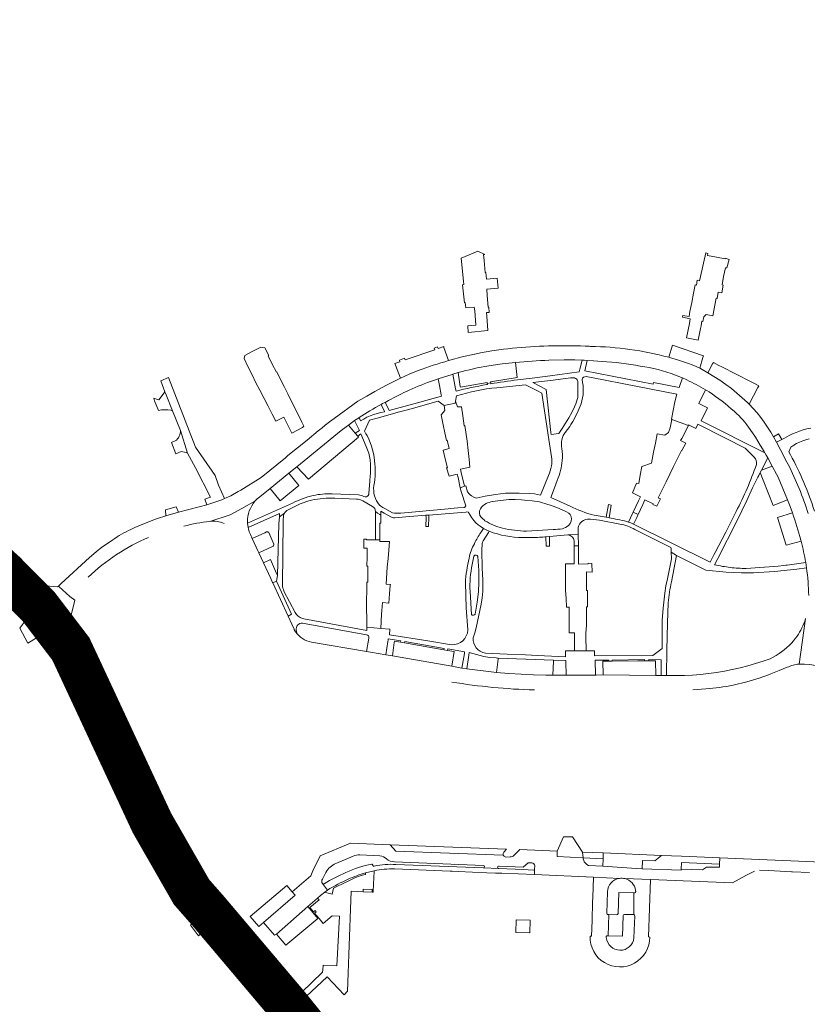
# Model space of a CAD drawing. Header units: metres. Extents: x 166325 to 190320, y 381923 to 404576.
# Tile 733 of 1056: x 175027 to 175302, y 397050 to 397393. Entities that reach past the tile are written whole.
import ezdxf

# ---------------------------------------------------------------- set-up
doc = ezdxf.new("R2010")
doc.units = ezdxf.units.M
for name, color, linetype, lineweight in [('B-WE-VH-VERHARDING_ASFALT-GV', 8, 'Continuous', 18), ('B-WE-VH-VERHARDING_BETONSTRAATSTEEN-GV', 8, 'Continuous', 18), ('B-WE-VH-VERHARDING_GESLOTEN-GV', 8, 'Continuous', 18), ('B-WE-VH-VERHARDING_N-WEG', 8, 'Continuous', 18), ('B-WE-VH-VERHARDING_STRAATBAKSTEEN-GV', 8, 'Continuous', 18)]:
    doc.layers.add(name, color=color, linetype=linetype, lineweight=lineweight)

msp = doc.modelspace()

# ---------------------------------------------------------------- linework, layer by layer
at = {"layer": 'B-WE-VH-VERHARDING_ASFALT-GV', "flags": 128}
for points in [[(175189.929, 397299.026), (175193.931, 397299.384), (175193.598, 397302.782), (175189.856, 397302.422), (175189.677, 397304.769), (175189.418, 397304.746), (175189.045, 397308.922), (175188.855, 397311.043), (175189.267, 397311.08), (175186.867, 397312.249), (175183.847, 397310.975), (175181.007, 397309.777), (175181.811, 397301.773), (175181.906, 397300.557), (175181.505, 397300.517), (175181.828, 397297.351), (175182.146, 397294.228), (175182.436, 397294.291), (175182.666, 397292.481), (175185.542, 397292.774), (175185.743, 397291.402), (175186.164, 397286.46), (175183.335, 397286.219), (175183.468, 397283.877), (175190.369, 397284.555), (175190, 397289.571), (175189.888, 397290.826), (175190.805, 397290.908), (175190.63, 397292.709), (175190.485, 397292.696), (175190.127, 397296.768)], [(175270.616, 397297.937), (175271.891, 397297.701), (175272.358, 397300.377), (175271.901, 397300.468), (175272.477, 397303.349), (175273.1, 397306.463), (175273.544, 397306.374), (175274.445, 397309.307), (175273.034, 397309.782), (175272.982, 397309.52), (175269.931, 397310.131), (175266.879, 397310.742), (175267.019, 397311.442), (175266.213, 397311.597), (175265.419, 397308.049), (175264.97, 397305.934), (175264.118, 397301.92), (175263.293, 397302.095), (175262.975, 397300.404), (175262.598, 397300.499), (175262.011, 397297.54), (175261.336, 397294.298), (175260.693, 397291.21), (175260.483, 397289.449), (175258.27, 397289.872), (175258.126, 397289.196), (175260.852, 397288.639), (175260.532, 397287.025), (175259.536, 397282.091), (175263.592, 397281.272), (175264.409, 397285.325), (175264.585, 397286.195), (175264.93, 397287.826), (175265.269, 397287.756), (175265.599, 397289.31), (175266.403, 397290.192), (175268.65, 397289.66), (175269.879, 397295.802), (175270.232, 397295.731)], [(175115.232, 397272.904), (175113.815, 397275.745), (175114.016, 397275.845), (175112.583, 397278.554), (175111.287, 397278.82), (175108.465, 397277.342), (175105.644, 397275.865), (175105.423, 397274.795), (175106.711, 397272.07), (175108.168, 397269.149), (175109.532, 397266.413), (175110.933, 397263.756), (175112.41, 397260.869), (175113.736, 397258.21), (175115.138, 397255.399), (175116.417, 397253.004), (175119.231, 397254.408), (175119.821, 397253.226), (175122.019, 397248.818), (175125.783, 397250.78), (175126.251, 397251.267), (175125.547, 397252.674), (175120.621, 397262.529), (175119.353, 397265.064), (175118.028, 397267.715), (175116.804, 397270.142), (175116.648, 397270.064)], [(175183.463, 397242.832), (175183.076, 397246.024), (175182.273, 397251.448), (175182.093, 397251.422), (175181.61, 397254.852), (175181.173, 397257.958), (175179.729, 397257.996), (175179.068, 397259.947), (175178.934, 397259.251), (175175.139, 397258.431), (175175.365, 397256.676), (175174.05, 397255.242), (175174.779, 397251.72), (175175.355, 397248.935), (175175.926, 397246.278), (175176.178, 397246.343), (175176.808, 397243.435), (175174.748, 397242.907), (175175.499, 397239.855), (175176.251, 397236.801), (175175.946, 397236.726), (175176.834, 397233.883), (175179.675, 397234.513), (175179.94, 397233.33), (175180.719, 397229.804), (175182.142, 397230.354), (175181.083, 397235.158), (175180.833, 397236.273), (175184.062, 397237.006), (175183.852, 397239.613)], [(175256.275, 397239.813), (175257.796, 397242.834), (175257.935, 397242.764), (175259.249, 397245.354), (175257.432, 397246.307), (175257.911, 397246.92), (175260.183, 397251.543), (175254.452, 397253.643), (175253.847, 397250.694), (175253.269, 397249.061), (175251.974, 397248.113), (175249.341, 397248.558), (175248.699, 397245.343), (175248.065, 397242.17), (175247.352, 397238.376), (175244.021, 397237.258), (175243.448, 397234.201), (175242.893, 397231.241), (175242.092, 397231.403), (175240.694, 397228.005), (175243.531, 397226.634), (175242.86, 397225.265), (175240.939, 397221.33), (175242.693, 397220.539), (175244.283, 397223.959), (175245.057, 397225.604), (175247.924, 397224.249), (175247.821, 397224.027), (175249.197, 397223.445), (175250.439, 397225.956), (175249.654, 397226.344), (175250.9, 397228.868), (175252.4, 397231.904), (175254.98, 397237.242)], [(175148.17, 397181.275), (175153.05, 397180.75), (175153.27, 397185.741), (175153.379, 397187.102), (175153.596, 397189.825), (175155.823, 397189.665), (175156.088, 397192.881), (175156.33, 397195.818), (175156.361, 397196.135), (175154.889, 397196.233), (175155.241, 397202.155), (175155.546, 397205.175), (175155.836, 397208.045), (175156.018, 397211.091), (175152.713, 397211.062), (175152.707, 397211.678), (175151.183, 397211.677), (175148.039, 397211.674), (175148.039, 397211.851), (175148.039, 397211.871), (175147.154, 397211.847), (175147.161, 397208.814), (175148.274, 397208.797), (175148.229, 397205.802), (175148.179, 397202.478), (175148.492, 397202.507), (175148.548, 397196.934), (175148.143, 397196.933), (175148.147, 397196.738), (175148.124, 397193.886), (175148.098, 397190.646)], [(175225.066, 397194.048), (175224.732, 397194.048), (175224.733, 397197.253), (175224.735, 397200.466), (175226.683, 397200.465), (175226.563, 397203.471), (175225.262, 397203.555), (175225.262, 397203.258), (175221.913, 397203.251), (175221.913, 397204.588), (175221.899, 397209.592), (175220.398, 397209.587), (175220.413, 397204.534), (175220.41, 397203.275), (175217.332, 397203.275), (175217.321, 397200.47), (175217.326, 397197.187), (175217.331, 397194.084), (175217.587, 397191.223), (175217.776, 397188.197), (175217.971, 397188.197), (175218.616, 397188.198), (175218.619, 397185.14), (175218.623, 397181.918), (175218.61, 397179.246), (175220.49, 397179.264), (175220.49, 397178.065), (175220.542, 397173.024), (175224.524, 397172.948), (175224.511, 397177.977), (175224.51, 397179.159), (175224.655, 397181.806), (175224.651, 397185.017), (175224.647, 397188.292), (175225.07, 397188.293), (175225.069, 397190.091)]]:
    msp.add_lwpolyline(points, close=True, dxfattribs=at)
at = {"layer": 'B-WE-VH-VERHARDING_ASFALT-GV'}
for points in [[(175219.281, 397279.264, 0.0371925), (175194.195, 397277.871)], [(175253.335, 397275.252, 0.0598897), (175226.087, 397279.074)], [(175264.175, 397271.473, 0.041241), (175253.335, 397275.252)], [(175199.916, 397273.462, -0.0155711), (175211.604, 397274.238)], [(175230.15, 397273.815, -0.030185), (175243.403, 397272.203)], [(175243.403, 397272.203, -0.0555633), (175255.663, 397269.086)], [(175162.916, 397263.786, -0.0204165), (175171.419, 397267.214)], [(175259.627, 397267.357, -0.0223329), (175266.14, 397263.948)], [(175155.742, 397260.234, -0.0178768), (175162.916, 397263.786)], [(175267.413, 397263.193, -0.0338956), (175276.176, 397256.438)], [(175145.466, 397254.249, -0.0225187), (175153.166, 397258.838)], [(175276.176, 397256.438, -0.0584066), (175281.768, 397250.063)], [(175106.589, 397217.889, -0.1859577), (175109.198, 397225.1)], [(175296.431, 397221.022, -0.017955), (175299.322, 397211.608)], [(175077.421, 397219.837, 0.0382046), (175065.932, 397215.252)], [(175084.431, 397216.404, -0.0427922), (175093.429, 397218.081)], [(175093.429, 397218.081, -0.1572969), (175098.432, 397217.348)], [(175065.932, 397215.252, 0.0477703), (175059.638, 397211.681)], [(175051.068, 397198.646, -0.0902254), (175072.135, 397212.515)], [(175299.426, 397211.227, -0.0243659), (175301.061, 397203.724)], [(175301.344, 397201.901, -0.0306868), (175302.124, 397192.255)], [(175300.72, 397183.319, -0.0733168), (175297.561, 397177.383)], [(175043.697, 397179.319, -0.0421671), (175050.739, 397167.508)], [(175040.365, 397177.101, -0.0426532), (175047.103, 397165.839)], [(175297.561, 397177.383, -0.0797082), (175290.825, 397171.41)], [(175294.639, 397167.269, -0.0898703), (175298.744, 397168.374)], [(175177.762, 397162.133, 0.032198), (175206.524, 397159.363)], [(175266.296, 397159.783, 0.0329611), (175275.763, 397161.017)], [(175065.588, 397138.122, -0.4630352), (175065.045, 397139.278)], [(175066.07, 397120.761, -0.4268336), (175066.684, 397119.448)], [(175076.962, 397113.17, -0.1393631), (175076.95, 397113.787)], [(175119.094, 397054.079, -0.586303), (175119.833, 397054.39)]]:
    msp.add_lwpolyline(points, format="xyb", dxfattribs=at)
at = {"layer": 'B-WE-VH-VERHARDING_ASFALT-GV', "flags": 128}
for points in [[(175226.087, 397279.074), (175225.671, 397279.077), (175224.21, 397279.135), (175222.6, 397279.198), (175219.281, 397279.264)], [(175194.195, 397277.871), (175191.693, 397277.526), (175187.747, 397276.798), (175186.279, 397276.485), (175185.83, 397276.389), (175185.687, 397276.359), (175181.362, 397275.371), (175177.086, 397274.239), (175176.646, 397274.114)], [(175211.604, 397274.238), (175216.947, 397274.349), (175220.598, 397274.317), (175223.146, 397274.236), (175223.853, 397274.214), (175224.899, 397274.158), (175227.106, 397274.041), (175230.15, 397273.815)], [(175166.081, 397270.645), (175162.871, 397269.328), (175159.848, 397267.945), (175159.715, 397267.884), (175154.773, 397265.389), (175152.416, 397264.142), (175150.966, 397263.33), (175148.116, 397261.735), (175145.086, 397259.933), (175136.766, 397253.987), (175135.195, 397252.809), (175133.652, 397251.594), (175132.458, 397250.608), (175132.168, 397250.368), (175131.217, 397249.59), (175127.355, 397246.431), (175120.694, 397241.002), (175119.806, 397240.278), (175111.297, 397233.343), (175104.234, 397229.023), (175103.359, 397228.525), (175100.758, 397227.043), (175099.217, 397226.271), (175098.617, 397226.032), (175097.638, 397225.642), (175093.436, 397224.229), (175092.408, 397223.919), (175089.769, 397223.125), (175082.58, 397221.366), (175078.084, 397220.034), (175077.421, 397219.837)], [(175171.419, 397267.214), (175173.022, 397267.769), (175173.324, 397267.874), (175177.537, 397269.201), (175177.878, 397269.3), (175178.084, 397269.362), (175180.022, 397269.921)], [(175255.663, 397269.086), (175257.803, 397268.181), (175258.09, 397268.051), (175259.627, 397267.357)], [(175294.97, 397237.918), (175294.078, 397239.516), (175293.681, 397240.334), (175292.315, 397243.032), (175290.878, 397245.694), (175289.792, 397247.602), (175288.897, 397249.165), (175287.801, 397250.918), (175286.639, 397252.628), (175285.411, 397254.291), (175284.12, 397255.906), (175282.767, 397257.47), (175281.355, 397258.98), (175280.784, 397259.525), (175278.963, 397261.192), (175277.09, 397262.799), (175275.165, 397264.344), (175273.192, 397265.827), (175271.172, 397267.246), (175269.107, 397268.598), (175267, 397269.883), (175264.361, 397271.368), (175264.175, 397271.473)], [(175266.14, 397263.948), (175266.617, 397263.666), (175267.413, 397263.193)], [(175153.166, 397258.838), (175153.671, 397259.107), (175154.183, 397259.376), (175154.528, 397259.566), (175155.742, 397260.234)], [(175093.429, 397218.081), (175100.592, 397220.409), (175104.667, 397222.546), (175109.198, 397225.1), (175110.012, 397225.941), (175110.914, 397226.687), (175114.448, 397229.56), (175120.966, 397234.859), (175123.764, 397237.134), (175139.262, 397249.734), (175139.698, 397250.142), (175141.741, 397251.668), (175143.928, 397253.192), (175145.028, 397253.958), (175145.246, 397254.103), (175145.466, 397254.249)], [(175281.768, 397250.063), (175283.531, 397247.394), (175285.232, 397244.686), (175286.573, 397242.451), (175286.717, 397242.205), (175286.86, 397241.96), (175287.342, 397241.125), (175287.82, 397240.284), (175289.431, 397237.343), (175290.852, 397234.603), (175291.412, 397233.499), (175293.14, 397229.586), (175294.745, 397225.622), (175295.609, 397223.33), (175296.431, 397221.022)], [(175109.198, 397225.1), (175104.667, 397222.546), (175100.592, 397220.409), (175093.429, 397218.081)], [(175197.65, 397165.127), (175193.379, 397165.487), (175183.021, 397166.789), (175181.293, 397167.006), (175177.79, 397167.615), (175157.128, 397171.21), (175154.842, 397171.608), (175149.424, 397172.526), (175148.079, 397172.754), (175128.887, 397176.007), (175128.067, 397176.216), (175127.27, 397176.501), (175126.503, 397176.861), (175125.774, 397177.291), (175125.088, 397177.788), (175124.452, 397178.347), (175123.872, 397178.964), (175123.353, 397179.632), (175122.899, 397180.347), (175122.793, 397180.539), (175122.005, 397182.252), (175120.715, 397185.057), (175115.373, 397196.667), (175115.305, 397196.815), (175114.911, 397197.672), (175114.688, 397198.156), (175112.133, 397203.711), (175110.537, 397207.18), (175110.361, 397207.562), (175108.242, 397212.17), (175107.597, 397213.572), (175107.209, 397214.514), (175106.912, 397215.489), (175106.799, 397215.986), (175106.631, 397217.508), (175106.589, 397217.889)], [(175059.638, 397211.681), (175057.087, 397209.979), (175055.823, 397209.062), (175053.876, 397207.545), (175051.502, 397205.504), (175041.703, 397196.447), (175041.204, 397195.996), (175040.705, 397195.547), (175040.863, 397195.4), (175044.751, 397191.965)], [(175299.322, 397211.608), (175299.426, 397211.227)], [(175301.061, 397203.724), (175301.344, 397201.901)], [(175026.358, 397190.929), (175028.163, 397189.291), (175029.913, 397187.596), (175031.607, 397185.844), (175033.242, 397184.037), (175034.818, 397182.177), (175036.331, 397180.267), (175037.781, 397178.308), (175039.165, 397176.303), (175040.365, 397177.101), (175043.697, 397179.319), (175044.236, 397179.678), (175042.571, 397181.961), (175041.313, 397183.789), (175039.991, 397185.57), (175038.604, 397187.303), (175037.156, 397188.985), (175035.649, 397190.613), (175034.084, 397192.186), (175029.338, 397196.691), (175027.16, 397198.774)], [(175301.045, 397184.298), (175298.744, 397168.374), (175300.587, 397168.387), (175302.53, 397168.229), (175304.459, 397167.944), (175307.144, 397167.205), (175311.449, 397165.866), (175328.826, 397159.785), (175330.472, 397164.556), (175312.98, 397170.781), (175311.129, 397171.643), (175309.672, 397172.474), (175307.987, 397173.801)], [(175298.744, 397168.374), (175301.045, 397184.298), (175300.72, 397183.319)], [(175043.697, 397179.319), (175040.365, 397177.101)], [(175057.974, 397154.108), (175051.967, 397167.157), (175051.241, 397168.687), (175050.245, 397170.622), (175049.178, 397172.519), (175048.042, 397174.376), (175046.838, 397176.19), (175045.569, 397177.958), (175044.236, 397179.678), (175043.697, 397179.319)], [(175040.365, 397177.101), (175039.165, 397176.303), (175039.686, 397175.62), (175040.65, 397174.205), (175041.949, 397172.161), (175042.109, 397171.793), (175042.078, 397171.376), (175044.454, 397167.25), (175045.214, 397165.729), (175047.645, 397160.699), (175048, 397160.5), (175048.248, 397160.151), (175048.599, 397159.37), (175050.556, 397155.131)], [(175290.825, 397171.41), (175288.631, 397170.203), (175286.264, 397169.381), (175283.601, 397168.536), (175280.915, 397167.768), (175278.207, 397167.077), (175275.481, 397166.464), (175272.739, 397165.929), (175269.983, 397165.472), (175267.214, 397165.095), (175264.436, 397164.797), (175261.65, 397164.579), (175258.86, 397164.441), (175256.066, 397164.382), (175253.272, 397164.404), (175252.531, 397164.41), (175250.704, 397164.425), (175248.82, 397164.441), (175230.481, 397164.592), (175228.081, 397164.578), (175227.787, 397164.576), (175220.81, 397164.536), (175217.609, 397164.517), (175213.021, 397164.491), (175210.494, 397164.525), (175206.209, 397164.646), (175201.928, 397164.847), (175197.65, 397165.127)], [(175047.103, 397165.839), (175059.405, 397139.038), (175065.283, 397126.229)], [(175066.684, 397119.448), (175070.974, 397110.532), (175073.135, 397106.227), (175075.124, 397102.482), (175075.446, 397102.311), (175075.714, 397102.025), (175077.519, 397099), (175081.971, 397091.684), (175084.62, 397087.483), (175085.197, 397086.603), (175086.308, 397084.954), (175088.097, 397082.544), (175088.738, 397081.754), (175091.928, 397077.903), (175094.507, 397074.883), (175094.705, 397074.652), (175095.607, 397075.443), (175088.35, 397084.34), (175085.775, 397088.114), (175082.398, 397093.405), (175079.581, 397098.004), (175076.138, 397104.041), (175074.172, 397107.787), (175071.553, 397112.987), (175067.966, 397120.564), (175065.283, 397126.229), (175059.405, 397139.038), (175047.103, 397165.839)], [(175065.283, 397126.229), (175067.966, 397120.564), (175071.553, 397112.987), (175074.172, 397107.787), (175076.138, 397104.041), (175079.581, 397098.004), (175082.398, 397093.405), (175085.775, 397088.114), (175088.35, 397084.34), (175095.607, 397075.443), (175098.615, 397078.083), (175091.557, 397086.736), (175089.114, 397090.318), (175085.79, 397095.526), (175083.025, 397100.04), (175079.647, 397105.962), (175077.729, 397109.616), (175075.148, 397114.742), (175068.909, 397127.92), (175050.739, 397167.508)], [(175050.739, 397167.508), (175068.909, 397127.92), (175075.148, 397114.742), (175077.729, 397109.616), (175079.647, 397105.962), (175083.025, 397100.04), (175085.79, 397095.526), (175089.114, 397090.318), (175091.557, 397086.736)], [(175275.763, 397161.017), (175280.597, 397162.148), (175284.82, 397163.429), (175288.501, 397164.781), (175288.953, 397164.963), (175291.836, 397166.208), (175294.639, 397167.269)], [(175261.716, 397159.469), (175266.296, 397159.783)], [(175050.556, 397155.131), (175050.608, 397154.981), (175050.688, 397154.579), (175050.605, 397154.232), (175066.07, 397120.761)], [(175065.045, 397139.278), (175058.409, 397153.848)], [(175076.95, 397113.787), (175068.958, 397130.941), (175065.588, 397138.122)], [(175091.557, 397086.736), (175098.615, 397078.083), (175099.278, 397078.665), (175099.131, 397078.833), (175098.565, 397079.482), (175098.515, 397079.73), (175092.908, 397086.589), (175090.869, 397089.278), (175090.719, 397089.341), (175090.434, 397089.655), (175088.802, 397092.155), (175087.093, 397094.852), (175084.67, 397099.034), (175079.901, 397107.311), (175077.486, 397112.168), (175076.962, 397113.17)], [(175118.308, 397057.272), (175117.494, 397057.856), (175116.572, 397058.628), (175115.733, 397059.556), (175112.937, 397062.792), (175102.375, 397075.013), (175101.691, 397075.842), (175100.816, 397076.903), (175099.278, 397078.665), (175098.615, 397078.083), (175095.607, 397075.443), (175094.705, 397074.652)], [(175094.705, 397074.652), (175097.049, 397071.912), (175098.501, 397070.215), (175099.788, 397068.717), (175102.616, 397065.433), (175103.886, 397063.936), (175106.553, 397060.831), (175107.099, 397060.216), (175107.849, 397059.373), (175111.28, 397055.36), (175112.641, 397053.769), (175114.229, 397051.912), (175115.74, 397050.146), (175117.121, 397048.532), (175118.519, 397046.914), (175120.447, 397044.671), (175121.353, 397045.413), (175123.052, 397046.805), (175121.078, 397049.123), (175119.663, 397050.754), (175119.142, 397051.372), (175118.956, 397051.678), (175118.902, 397052.09), (175119.094, 397054.079)], [(175119.833, 397054.39), (175120.851, 397055.36), (175120.717, 397055.516)]]:
    msp.add_lwpolyline(points, dxfattribs=at)
at = {"layer": 'B-WE-VH-VERHARDING_BETONSTRAATSTEEN-GV', "flags": 128}
for points in [[(175175.041, 397278.713), (175174.951, 397278.972), (175173.04, 397278.313), (175172.793, 397278.851), (175171.613, 397278.448), (175171.853, 397277.903), (175161.533, 397274.342), (175161.314, 397274.927), (175159.5, 397274.306), (175159.704, 397273.711), (175157.939, 397273.102), (175158.152, 397272.526), (175159.848, 397267.945), (175162.871, 397269.328), (175166.081, 397270.645)], [(175176.646, 397274.114), (175175.041, 397278.713)], [(175264.175, 397271.473), (175265.261, 397275.223), (175265.425, 397275.785), (175254.694, 397279.461), (175253.335, 397275.252)], [(175259.627, 397267.357), (175258.09, 397268.051), (175256.959, 397264.688), (175248.031, 397266.434), (175247.919, 397265.867), (175224.091, 397270.558), (175224.899, 397274.158), (175223.853, 397274.214), (175223.146, 397274.236), (175222.424, 397271.107), (175222.139, 397270.205), (175212.025, 397268.823), (175205.775, 397267.968), (175200.651, 397267.403), (175199.482, 397267.252), (175198.307, 397267.092), (175197.129, 397266.926), (175195.954, 397266.753), (175194.785, 397266.573), (175193.63, 397266.389), (175192.492, 397266.2), (175191.377, 397266.008), (175191.321, 397266.306), (175190.103, 397266.105), (175190.182, 397265.797), (175189.853, 397265.738), (175188.537, 397265.494), (175187.208, 397265.238), (175185.871, 397264.971), (175184.531, 397264.693), (175183.193, 397264.407), (175181.86, 397264.112), (175180.538, 397263.81), (175179.231, 397263.502), (175179.078, 397264.285), (175178.084, 397269.362), (175177.878, 397269.3), (175177.537, 397269.201), (175173.324, 397267.874), (175173.022, 397267.769), (175173.483, 397265.44), (175174.12, 397262.22), (175174.23, 397261.667), (175164.537, 397259.016), (175164.081, 397258.891), (175155.96, 397256.773), (175155.813, 397257.022), (175154.528, 397259.566), (175154.183, 397259.376), (175153.671, 397259.107), (175153.166, 397258.838), (175154.274, 397256.431), (175154.373, 397256.246), (175154.298, 397256.236), (175153.036, 397256.013), (175151.79, 397255.712), (175150.566, 397255.334), (175149.368, 397254.881), (175148.2, 397254.353), (175147.068, 397253.754), (175145.975, 397253.085), (175145.466, 397254.249), (175145.246, 397254.103), (175145.028, 397253.958), (175143.928, 397253.192), (175145.596, 397249.72), (175144.106, 397248.885), (175144.997, 397247.838), (175146.118, 397248.544), (175147.896, 397244.15), (175148.842, 397241.812)], [(175180.022, 397269.921), (175180.709, 397265.038), (175180.756, 397264.831), (175190.037, 397266.476), (175190.103, 397266.105), (175191.321, 397266.306), (175191.241, 397266.732), (175200.534, 397268.18), (175199.916, 397273.462)], [(175199.916, 397273.462), (175195.257, 397272.947), (175190.613, 397272.316)], [(175224.581, 397268.534), (175230.582, 397267.396), (175237.719, 397266.012), (175256.11, 397262.438), (175255.493, 397259.699), (175254.902, 397256.68), (175254.318, 397253.692), (175254.452, 397253.643), (175260.183, 397251.543), (175260.271, 397251.722), (175262.729, 397250.427), (175263.463, 397252.019), (175272.929, 397247.189), (175279.971, 397243.595), (175283.135, 397240.521)], [(175193.439, 397264.661), (175203.399, 397265.627), (175207.34, 397263.641), (175209.096, 397262.756), (175211.548, 397246.588), (175212.532, 397240.571)], [(175078.211, 397262.156), (175077.773, 397263.247), (175076.129, 397261.047), (175075.646, 397260.401), (175075.206, 397260.556), (175073.938, 397261.001), (175074.25, 397260.046), (175075.531, 397256.741)], [(175079.877, 397256.784), (175080.418, 397256.658), (175078.211, 397262.156)], [(175150.798, 397239.161), (175150.664, 397240.472), (175150.451, 397241.773), (175150.16, 397243.059), (175149.792, 397244.325), (175149.348, 397245.567), (175148.83, 397246.779), (175148.24, 397247.958), (175147.865, 397248.626), (175147.749, 397248.821), (175147.352, 397249.488), (175149.046, 397253.328), (175151.802, 397254.104), (175159.545, 397256.284), (175161.884, 397256.822), (175164.457, 397257.495), (175172.991, 397259.964), (175175.139, 397258.431), (175178.934, 397259.251), (175179.068, 397259.947), (175179.425, 397261.806)], [(175269.285, 397202.95), (175270.478, 397205.127), (175277.046, 397218.155), (175280.527, 397225.37), (175282.496, 397229.761), (175284.156, 397233.05), (175284.381, 397233.495), (175284.68, 397234.088), (175285.193, 397235.104), (175285.642, 397235.994), (175287.82, 397240.284), (175287.342, 397241.125), (175286.86, 397241.96), (175264.859, 397252.981), (175264.617, 397253.149), (175266.86, 397257.668), (175263.782, 397259.196), (175266.14, 397263.948)], [(175216.055, 397243.449), (175215.951, 397244.219), (175215.927, 397244.996), (175215.982, 397245.771), (175216.117, 397246.536), (175216.329, 397247.283), (175216.617, 397248.005), (175216.978, 397248.693), (175217.208, 397249.059), (175218.065, 397250.082), (175218.859, 397251.154), (175219.292, 397251.803), (175219.981, 397252.945), (175220.599, 397254.127), (175220.645, 397254.222), (175221.774, 397256.63), (175222.831, 397259.071)], [(175083.198, 397249.733), (175083.212, 397249.343), (175083.164, 397248.792), (175083.037, 397248.254), (175082.834, 397247.739), (175082.559, 397247.259), (175082.218, 397246.823), (175081.817, 397246.441), (175080.126, 397245.563), (175081.623, 397241.67), (175083.525, 397242.403)], [(175085.742, 397241.885), (175083.198, 397249.733)], [(175302.809, 397250.518), (175301.502, 397250.284), (175300.212, 397249.971), (175298.943, 397249.581), (175297.7, 397249.116), (175296.487, 397248.577), (175295.309, 397247.965), (175293.683, 397247.109), (175292.71, 397246.618), (175290.878, 397245.694), (175292.315, 397243.032), (175293.681, 397240.334), (175294.078, 397239.516), (175294.97, 397237.918)], [(175295.755, 397241.266), (175295.17, 397242.311), (175295.919, 397243.943), (175296.888, 397244.605), (175297.9, 397245.2), (175298.95, 397245.725), (175300.033, 397246.176), (175301.145, 397246.553), (175302.28, 397246.853)], [(175211.489, 397234.12), (175208.629, 397227.209), (175206.605, 397227.661), (175204.76, 397227.853), (175201.229, 397227.942), (175200.594, 397227.958), (175199.012, 397227.945), (175196.428, 397227.923), (175194.703, 397227.752), (175192.997, 397227.447), (175189.415, 397226.881), (175187.319, 397226.398), (175186.288, 397226.16), (175185.388, 397226.51), (175184.603, 397226.967), (175184.112, 397227.345), (175183.777, 397227.652), (175183.183, 397228.339), (175182.605, 397230.456), (175182.142, 397230.354), (175180.719, 397229.804), (175181.015, 397228.466), (175182.637, 397223.557), (175182.596, 397223.399), (175182.477, 397223.206), (175182.298, 397223.066), (175182.246, 397223.041), (175182.025, 397222.991), (175179.833, 397222.837), (175177.357, 397222.605), (175176.511, 397222.526), (175160, 397220.981)], [(175149.18, 397232.096), (175148.886, 397227.836)], [(175218.959, 397223.411), (175212.238, 397226.367), (175213.517, 397229.769), (175214.504, 397232.394)], [(175145.285, 397227.318), (175136.087, 397227.692)], [(175122.26, 397224.457), (175106.631, 397217.508), (175106.799, 397215.986), (175117.787, 397220.872), (175117.715, 397219.726), (175119.432, 397220.984)], [(175136.054, 397226.193), (175137.013, 397226.154), (175144.522, 397225.848)], [(175146.765, 397225.212), (175150.173, 397223.25)], [(175157.082, 397221.108), (175154.464, 397222.618), (175153.735, 397222.99), (175153.045, 397223.431), (175152.596, 397223.775)], [(175195.774, 397225.524), (175197.624, 397225.667), (175199.818, 397225.695), (175202.006, 397225.557), (175203.149, 397225.519), (175205.738, 397225.293), (175208.303, 397224.871), (175211.251, 397224.035)], [(175119.432, 397220.984), (175117.715, 397219.726), (175117.555, 397217.199), (175117.065, 397199.249), (175116.729, 397197.291), (175121.952, 397185.731), (175120.715, 397185.057), (175122.005, 397182.252), (175122.793, 397180.539), (175122.899, 397180.347), (175123.353, 397179.632), (175123.872, 397178.964)], [(175118.793, 397195.958), (175119.041, 397217.994), (175119.043, 397218.13), (175119.178, 397220.27)], [(175151.174, 397221.579), (175151.883, 397220.998), (175152.644, 397220.488), (175153.035, 397220.265), (175153.016, 397221.604), (175154.166, 397220.954), (175156.508, 397219.637), (175156.964, 397219.471), (175157.413, 397219.39), (175157.869, 397219.382), (175161.718, 397219.63), (175168.752, 397220.211), (175169.71, 397220.29), (175182.618, 397221.356), (175182.984, 397221.367), (175183.546, 397221.333), (175183.601, 397221.225), (175184.143, 397220.257), (175184.753, 397219.331), (175185.428, 397218.452), (175186.165, 397217.623), (175186.958, 397216.849), (175187.617, 397216.408), (175188.821, 397215.675), (175189.529, 397215.286), (175190.794, 397214.663)], [(175232.541, 397219.357), (175231.556, 397219.532), (175227.377, 397220.251)], [(175242.203, 397219.486), (175242.474, 397220.068), (175242.693, 397220.539), (175240.939, 397221.33), (175240.73, 397220.901), (175239.272, 397217.878)], [(175276.833, 397221.541), (175273.205, 397214.331), (175269.492, 397207.305), (175269.044, 397206.434), (175267.746, 397203.908), (175241.096, 397217.118), (175241.013, 397217.159)], [(175296.431, 397221.022), (175291.27, 397219.469), (175294.297, 397209.789), (175299.426, 397211.227), (175299.322, 397211.608)], [(175229.184, 397218.509), (175236.334, 397217.148)], [(175241.013, 397217.159), (175241.096, 397217.118), (175242.203, 397219.486)], [(175188.53, 397193.735), (175188.62, 397197.588), (175188.309, 397201.89), (175188.242, 397207.995), (175188.324, 397210.392), (175188.478, 397210.854), (175188.733, 397211.326), (175190.535, 397214.244), (175190.794, 397214.663), (175189.529, 397215.286), (175188.821, 397215.675), (175188.595, 397215.285), (175187.857, 397214.222)], [(175213.074, 397215.23), (175203.738, 397214.734)], [(175210.149, 397212.684), (175210.572, 397212.715), (175211.752, 397212.806), (175218.209, 397213.357), (175221.78, 397213.581), (175221.735, 397215.095)], [(175220.394, 397211.304), (175220.398, 397209.587), (175221.899, 397209.592), (175221.78, 397213.581), (175218.209, 397213.357)], [(175241.581, 397215.226), (175253.869, 397209.135)], [(175185.684, 397210.435), (175185.627, 397210.318)], [(175254.335, 397197.044), (175256.091, 397206.18), (175254.201, 397207.37), (175254.292, 397205.084), (175252.891, 397198.072), (175252.374, 397195.603), (175251.955, 397193.116), (175251.368, 397187.86), (175251.08, 397183.556), (175251.006, 397173.85), (175247.812, 397171.389), (175227.455, 397171.231), (175227.45, 397172.956), (175224.524, 397172.948), (175220.542, 397173.024), (175217.391, 397172.991), (175217.352, 397170.902), (175207.616, 397171.364), (175203.394, 397171.564), (175197.097, 397171.862), (175189.487, 397172.223)], [(175254.147, 397208.707), (175254.201, 397207.37), (175256.091, 397206.18), (175266.28, 397201.06), (175273.346, 397200.428), (175278.648, 397200.195), (175282.826, 397200.193), (175290.187, 397200.634), (175298.007, 397201.431), (175301.344, 397201.901), (175301.061, 397203.724), (175294.653, 397202.861), (175294.157, 397202.794), (175293.393, 397202.691), (175291.515, 397202.549), (175280.339, 397201.703)], [(175184.849, 397203.041), (175185.475, 397205.953)], [(175186.842, 397205.824), (175187.184, 397200.948)], [(175182.518, 397196.694), (175182.809, 397187.941), (175183.366, 397180.268)], [(175123.188, 397186.362), (175119.303, 397193.82)], [(175184.624, 397185.672), (175184.125, 397193.728)], [(175185.223, 397177.565), (175185.816, 397179.303), (175186.314, 397181.07), (175188.043, 397189.231), (175188.337, 397191.478), (175188.53, 397193.735)], [(175148.875, 397177.451), (175148.079, 397172.754), (175149.424, 397172.526), (175154.842, 397171.608), (175155.487, 397176.265), (175155.541, 397176.736), (175155.604, 397177.171), (175160, 397176.538), (175159.928, 397176.035), (175161.312, 397175.805), (175161.364, 397176.265), (175175.117, 397173.829), (175175.036, 397173.373), (175176.29, 397173.152), (175176.398, 397173.644), (175182.227, 397172.701), (175182.141, 397172.121), (175181.293, 397167.006), (175183.021, 397166.789), (175183.65, 397171.481), (175183.771, 397172.386), (175188.907, 397170.977), (175191.033, 397170.721), (175193.167, 397170.546), (175193.893, 397170.504), (175213.172, 397169.781), (175217.447, 397169.621), (175217.455, 397169.214), (175217.609, 397164.517), (175220.81, 397164.536), (175227.787, 397164.576), (175227.757, 397169.697), (175228.17, 397169.699), (175232.494, 397169.759), (175232.498, 397169.381), (175233.656, 397169.391), (175233.652, 397169.775), (175244.92, 397169.931), (175244.903, 397169.488), (175246.403, 397169.501), (175246.411, 397169.935), (175250.733, 397169.893), (175250.749, 397169.538), (175250.704, 397164.425), (175252.531, 397164.41), (175252.644, 397173.226), (175252.918, 397182.625), (175253.195, 397189.725)], [(175186.981, 397192.575), (175186.618, 397189.957), (175185.852, 397185.796)], [(175177.694, 397175.103), (175169.388, 397176.441), (175156.018, 397178.596), (175156.135, 397180.585), (175153.05, 397180.75), (175148.17, 397181.275), (175148.179, 397180.106), (175126.235, 397184.114), (175125.701, 397184.247)], [(175125.795, 397182.67), (175148.069, 397178.601)], [(175060.354, 397153.245), (175058.409, 397153.848), (175065.045, 397139.278), (175065.843, 397141.365)], [(175065.865, 397141.743), (175064.132, 397145.514), (175060.721, 397152.923)], [(175067.492, 397137.445), (175065.588, 397138.122), (175068.958, 397130.941), (175076.95, 397113.787), (175077.6, 397115.527)], [(175077.692, 397116.256), (175067.833, 397137.135)]]:
    msp.add_lwpolyline(points, dxfattribs=at)
at = {"layer": 'B-WE-VH-VERHARDING_BETONSTRAATSTEEN-GV'}
for points in [[(175166.081, 397270.645, -0.0197928), (175176.646, 397274.114)], [(175190.613, 397272.316, 0.0246431), (175180.022, 397269.921)], [(175223.137, 397267.527, -0.3840114), (175224.581, 397268.534)], [(175222.831, 397259.071, 0.1376532), (175223.137, 397267.527)], [(175179.425, 397261.806, -0.0550294), (175193.439, 397264.661)], [(175075.531, 397256.741, -0.1065334), (175079.877, 397256.784)], [(175083.525, 397242.403, -0.1000484), (175085.742, 397241.885)], [(175148.842, 397241.812, -0.0842292), (175149.404, 397237.301)], [(175216.167, 397239.296, 0.0924675), (175216.055, 397243.449)], [(175304.115, 397221.653, 0.046714), (175295.755, 397241.266)], [(175150.639, 397230.597, 0.0914281), (175150.798, 397239.161)], [(175212.512, 397237.394, -0.0498791), (175211.489, 397234.12)], [(175212.532, 397240.571, -0.060434), (175212.512, 397237.394)], [(175214.504, 397232.394, 0.0897124), (175216.167, 397239.296)], [(175283.9, 397237.861, -0.0332467), (175276.833, 397221.541)], [(175283.135, 397240.521, -0.2176176), (175283.9, 397237.861)], [(175294.97, 397237.918, -0.0410031), (175301.918, 397220.845)], [(175149.404, 397237.301, -0.0449644), (175149.18, 397232.096)], [(175152.596, 397223.775, -0.2226717), (175150.639, 397230.597)], [(175129.425, 397227.135, 0.051091), (175122.26, 397224.457)], [(175136.087, 397227.692, 0.0529932), (175129.425, 397227.135)], [(175147.159, 397226.801, 0.0464245), (175145.285, 397227.318)], [(175148.886, 397227.836, -0.2958008), (175148.099, 397226.703)], [(175120.297, 397221.841, -0.0575324), (175127.928, 397225.264)], [(175127.928, 397225.264, -0.068064), (175136.054, 397226.193)], [(175144.522, 397225.848, -0.1239614), (175146.765, 397225.212)], [(175148.099, 397226.703, -0.1362422), (175147.159, 397226.801)], [(175187.753, 397222.508, -0.1089146), (175189.698, 397224.3)], [(175189.698, 397224.3, -0.0604412), (175191.866, 397224.993)], [(175191.866, 397224.993, -0.0248489), (175195.774, 397225.524)], [(175211.251, 397224.035, -0.0497771), (175218.572, 397220.941)], [(175119.178, 397220.27, -0.08681), (175119.432, 397220.984)], [(175119.432, 397220.984, -0.1393752), (175120.297, 397221.841)], [(175150.173, 397223.25, -0.2903679), (175151.174, 397221.579)], [(175160, 397220.981, -0.0880862), (175157.082, 397221.108)], [(175188.033, 397219.522, -0.3463151), (175187.753, 397222.508)], [(175218.572, 397220.941, -0.1514778), (175219.252, 397220.03)], [(175227.377, 397220.251, -0.0504009), (175218.959, 397223.411)], [(175189.333, 397218.34, -0.0418836), (175188.033, 397219.522)], [(175195.452, 397215.765, -0.0890466), (175189.333, 397218.34)], [(175219.252, 397220.03, -0.3148832), (175218.394, 397216.663)], [(175221.735, 397215.095, -0.4035301), (175225.018, 397218.83)], [(175225.018, 397218.83, -0.0477799), (175229.184, 397218.509)], [(175238.645, 397218.075, 0.0137733), (175232.541, 397219.357)], [(175236.334, 397217.148, -0.0865686), (175241.581, 397215.226)], [(175239.272, 397217.878, 0.0115294), (175238.645, 397218.075)], [(175239.272, 397217.878, -0.031649), (175241.013, 397217.159)], [(175187.857, 397214.222, 0.0335502), (175185.684, 397210.435)], [(175190.794, 397214.663, 0.0897931), (175202.523, 397212.48)], [(175203.738, 397214.734, -0.0645583), (175195.452, 397215.765)], [(175216.277, 397215.508, -0.0150084), (175213.074, 397215.23)], [(175218.394, 397216.663, -0.1167224), (175216.277, 397215.508)], [(175185.627, 397210.318, 0.0814759), (175183.803, 397205.264)], [(175202.523, 397212.48, 0.0108354), (175205.199, 397212.447)], [(175205.199, 397212.447, 0.0195897), (175210.149, 397212.684)], [(175218.209, 397213.357, -0.3563073), (175220.394, 397211.304)], [(175253.869, 397209.135, -0.275013), (175254.147, 397208.707)], [(175183.803, 397205.264, 0.0456135), (175182.518, 397196.694)], [(175185.475, 397205.953, -0.7293972), (175186.842, 397205.824)], [(175184.125, 397193.728, -0.0599131), (175184.849, 397203.041)], [(175187.184, 397200.948, -0.0225738), (175186.981, 397192.575)], [(175274.797, 397202.028, -0.0181208), (175269.285, 397202.95)], [(175280.339, 397201.703, -0.0211024), (175274.797, 397202.028)], [(175253.195, 397189.725, -0.0483644), (175254.335, 397197.044)], [(175119.303, 397193.82, -0.1235881), (175118.793, 397195.958)], [(175125.701, 397184.247, -0.1979114), (175123.188, 397186.362)], [(175123.573, 397180.233, -0.5016014), (175125.795, 397182.67)], [(175185.852, 397185.796, -0.5896494), (175184.624, 397185.672)], [(175123.872, 397178.964, -0.0496728), (175123.573, 397180.233)], [(175183.366, 397180.268, -0.4031584), (175177.694, 397175.103)], [(175148.069, 397178.601, -0.4101036), (175148.875, 397177.451)], [(175189.487, 397172.223, -0.3922681), (175185.223, 397177.565)], [(175060.721, 397152.923, 0.2132961), (175060.354, 397153.245)], [(175065.843, 397141.365, 0.2009935), (175065.865, 397141.743)], [(175067.833, 397137.135, 0.1982196), (175067.492, 397137.445)], [(175077.6, 397115.527, 0.1345386), (175077.692, 397116.256)]]:
    msp.add_lwpolyline(points, format="xyb", dxfattribs=at)
at = {"layer": 'B-WE-VH-VERHARDING_BETONSTRAATSTEEN-GV', "flags": 128}
for points in [[(175271.844, 397271.892), (175270.85, 397272.395), (175268.89, 397273.387), (175268.634, 397272.941), (175267, 397269.883), (175269.107, 397268.598), (175271.172, 397267.246), (175273.192, 397265.827), (175275.165, 397264.344), (175277.09, 397262.799), (175278.963, 397261.192), (175280.784, 397259.525), (175281.355, 397258.98), (175284.441, 397264.776), (175284.743, 397265.366), (175282.801, 397266.349), (175281.859, 397266.826)], [(175098.617, 397226.032), (175096.443, 397230.721), (175095.352, 397234.024), (175088.476, 397243.999), (175079.018, 397268.25), (175076.402, 397267.11), (175077.773, 397263.247), (175078.211, 397262.156), (175080.418, 397256.658), (175083.198, 397249.733), (175085.742, 397241.885), (175088.426, 397236.71), (175093.714, 397226.516), (175092.664, 397226.153), (175091.783, 397225.865), (175092.408, 397223.919), (175093.436, 397224.229), (175097.638, 397225.642)], [(175221.391, 397267.434), (175221.56, 397267.116), (175221.658, 397266.769), (175221.679, 397266.41), (175221.677, 397265.373), (175221.67, 397261.745), (175221.62, 397261.286), (175221.473, 397260.513), (175221.247, 397259.759), (175220.947, 397259.032), (175220.48, 397258.007), (175219.529, 397256.066), (175218.506, 397254.161), (175217.414, 397252.296), (175216.254, 397250.472), (175215.027, 397248.692), (175212.422, 397248.372), (175212.276, 397249.105), (175210.592, 397263.992), (175206.013, 397266.465), (175213.104, 397267.317), (175219.171, 397268.108), (175219.441, 397268.099), (175220.341, 397268.126), (175220.551, 397268.073), (175220.874, 397267.924), (175221.158, 397267.708)], [(175145.302, 397247.479), (175144.997, 397247.838), (175144.106, 397248.885), (175141.741, 397251.668), (175139.698, 397250.142), (175139.262, 397249.734), (175123.764, 397237.134), (175127.789, 397232.781)], [(175292.71, 397246.618), (175291.575, 397248.616), (175289.792, 397247.602), (175290.878, 397245.694)], [(175124.435, 397230.591), (175120.966, 397234.859), (175114.448, 397229.56), (175117.918, 397225.292)], [(175293.14, 397229.586), (175291.412, 397233.499), (175290.852, 397234.603), (175289.431, 397237.343), (175285.642, 397235.994), (175285.193, 397235.104), (175286.231, 397232.454), (175289.706, 397223.588), (175294.745, 397225.622)], [(175231.556, 397219.532), (175232.541, 397219.357), (175233.342, 397223.768), (175232.365, 397223.983)], [(175153.035, 397220.265), (175152.644, 397220.488), (175151.883, 397220.998), (175151.174, 397221.579), (175151.177, 397218.013), (175151.183, 397211.677), (175152.707, 397211.678), (175152.705, 397212.518), (175152.651, 397217.498), (175153.015, 397217.502)], [(175169.773, 397219.548), (175169.71, 397220.29), (175168.752, 397220.211), (175168.812, 397219.462), (175168.72, 397216.368), (175169.667, 397216.281)], [(175115.768, 397209.992), (175115.73, 397210.144), (175113.968, 397214.199), (175113.829, 397214.358), (175113.64, 397214.454), (175113.43, 397214.474), (175113.226, 397214.416), (175112.683, 397214.146), (175108.242, 397212.17), (175110.361, 397207.562), (175110.537, 397207.18), (175115.303, 397209.373), (175115.501, 397209.448), (175115.658, 397209.591), (175115.751, 397209.781)], [(175211.752, 397212.806), (175210.572, 397212.715), (175210.59, 397209.494), (175211.759, 397209.509)], [(175114.555, 397204.791), (175112.133, 397203.711), (175114.688, 397198.156), (175114.911, 397197.672), (175115.305, 397196.815), (175115.373, 397196.667), (175116.729, 397197.291), (175117.065, 397199.249), (175116.754, 397199.925)], [(175178.558, 397172.802), (175176.29, 397173.152), (175175.036, 397173.373), (175161.312, 397175.805), (175159.928, 397176.035), (175157.765, 397176.416), (175157.704, 397175.92), (175157.128, 397171.21), (175177.79, 397167.615)], [(175045.214, 397165.729), (175044.454, 397167.25), (175042.078, 397171.376), (175041.574, 397169.488), (175041.537, 397169.134), (175041.435, 397169.019), (175045.387, 397161.337), (175045.432, 397161.244), (175045.787, 397161.242), (175047.645, 397160.699)], [(175213.148, 397169.353), (175213.172, 397169.781), (175193.893, 397170.504), (175193.877, 397170.068), (175193.379, 397165.487), (175197.65, 397165.127), (175201.928, 397164.847), (175206.209, 397164.646), (175210.494, 397164.525), (175213.021, 397164.491)], [(175244.903, 397169.488), (175242.565, 397169.468), (175233.656, 397169.391), (175232.498, 397169.381), (175230.381, 397169.363), (175230.481, 397164.592), (175248.82, 397164.441), (175248.77, 397169.521), (175246.403, 397169.501)], [(175048.599, 397159.37), (175046.76, 397158.498), (175048.69, 397154.24), (175050.556, 397155.131)], [(175050.605, 397154.232), (175049.832, 397152.379), (175049.787, 397152.058), (175049.876, 397151.723), (175063.669, 397121.752), (175063.909, 397121.473), (175064.183, 397121.34), (175066.07, 397120.761)], [(175066.684, 397119.448), (175065.965, 397117.567), (175065.892, 397117.226), (175065.952, 397116.914), (175069.899, 397108.83), (175072.644, 397103.483), (175072.888, 397103.201), (175073.153, 397103.044), (175073.446, 397102.966), (175075.124, 397102.482), (175073.135, 397106.227), (175070.974, 397110.532)], [(175094.743, 397085.712), (175092.936, 397088.295), (175092.692, 397088.712), (175092.491, 397088.874), (175092.311, 397088.97), (175091.148, 397089.16), (175090.869, 397089.278), (175092.908, 397086.589), (175098.515, 397079.73), (175098.476, 397080.226), (175098.5, 397080.606), (175098.513, 397080.938), (175098.446, 397081.263), (175098.304, 397081.563), (175098.246, 397081.647), (175096.205, 397083.95)], [(175087.752, 397078.402), (175086.772, 397077.39), (175087.095, 397077.022), (175089.498, 397073.72), (175090.172, 397074.383)]]:
    msp.add_lwpolyline(points, close=True, dxfattribs=at)
at = {"layer": 'B-WE-VH-VERHARDING_GESLOTEN-GV', "flags": 128}
for points in [[(175150.045, 397089.857), (175146.897, 397089.977), (175146.863, 397089.077), (175150.011, 397088.957)], [(175205.125, 397079.155), (175200.179, 397079.312), (175200.039, 397074.908), (175204.985, 397074.751)]]:
    msp.add_lwpolyline(points, close=True, dxfattribs=at)
at = {"layer": 'B-WE-VH-VERHARDING_N-WEG', "const_width": 15, "flags": 128}
msp.add_lwpolyline([(175146.53, 397017.647), (175120.748, 397049.459), (175092.845, 397082.437), (175087.081, 397089.005), (175073.288, 397113.075), (175045.052, 397173.667), (175033.806, 397188.406), (175021.923, 397200.389), (174978.484, 397239.647), (174969.65, 397248.137), (174954.02, 397260.532), (174816.003, 397346.551), (174792.671, 397360.908), (174771.774, 397369.907), (174720.808, 397385.358)], dxfattribs=at)
at = {"layer": 'B-WE-VH-VERHARDING_STRAATBAKSTEEN-GV', "flags": 128}
for points in [[(175081.8, 397223.174), (175078.02, 397222.112), (175078.084, 397220.034), (175082.58, 397221.366)], [(175046.389, 397190.628), (175044.751, 397191.965), (175040.863, 397195.4), (175040.705, 397195.547), (175040.452, 397195.264), (175032.096, 397196.008), (175029.338, 397196.691), (175034.084, 397192.186), (175035.649, 397190.613), (175037.156, 397188.985), (175038.604, 397187.303), (175039.991, 397185.57), (175041.313, 397183.789), (175042.571, 397181.961), (175043.179, 397182.434), (175044.708, 397183.618)], [(175219.872, 397108.215), (175216.671, 397108.206), (175214.484, 397103.246), (175214.471, 397101.361), (175223.531, 397100.928), (175223.338, 397102.921)], [(175230.549, 397102.617), (175223.338, 397102.921), (175223.531, 397100.928), (175230.525, 397100.557)], [(175250.794, 397101.765), (175230.549, 397102.617), (175230.525, 397100.557), (175230.43, 397097.989), (175240.366, 397097.24), (175244.077, 397097.114), (175244.176, 397100.012), (175248.476, 397099.866)], [(175250.794, 397101.765), (175248.476, 397099.866), (175244.176, 397100.012), (175244.077, 397097.114), (175257.698, 397096.65), (175257.71, 397097.005), (175257.774, 397099.247), (175271.06, 397098.707), (175271.142, 397100.908), (175257.814, 397101.469)], [(175142.756, 397089.234), (175146.863, 397089.077), (175146.897, 397089.977), (175150.045, 397089.857), (175150.011, 397088.957), (175150.335, 397088.945), (175150.505, 397091.912), (175150.613, 397093.793), (175150.762, 397096.382), (175149.245, 397096.065), (175147.681, 397095.646), (175147.654, 397095.069), (175146.513, 397094.886), (175144.174, 397094.006), (175142.134, 397093.026), (175137.694, 397090.946), (175136.501, 397090.33), (175136.066, 397088.286), (175134.197, 397088.75), (175133.577, 397088.903), (175132.049, 397087.802), (175130.961, 397086.851), (175131.525, 397086.252), (175128.315, 397083.574), (175129.575, 397082.089), (175130.128, 397082.514), (175130.541, 397082.029), (175129.991, 397081.599), (175131.555, 397079.746), (175133.006, 397078.029), (175136.082, 397080.673), (175138.633, 397080.531), (175137.674, 397063.296), (175132.908, 397063.561), (175132.812, 397061.834), (175132.773, 397061.126), (175125.356, 397053.968), (175125.097, 397053.718), (175126.64, 397051.961), (175127.045, 397052.566), (175134.301, 397059.45), (175140.213, 397053.219), (175141.429, 397054.444), (175141.668, 397060.709), (175141.916, 397067.205)], [(175110.526, 397076.958), (175112.119, 397078.338), (175123.204, 397087.936), (175122.158, 397089.105), (175120.276, 397091.264), (175107.485, 397080.448)], [(175131.047, 397079.818), (175127.595, 397083.906), (175116.673, 397074.354), (175119.916, 397070.453)]]:
    msp.add_lwpolyline(points, close=True, dxfattribs=at)
for points in [[(175029.467, 397183.868), (175027.297, 397180.905), (175030.047, 397175.714), (175033.333, 397177.593), (175034.736, 397178.395)], [(175195.688, 397101.803), (175158.248, 397103.277), (175156.299, 397105.465), (175142.451, 397105.993), (175131.96, 397101.56), (175129.383, 397096.386), (175128.632, 397094.59), (175122.158, 397089.105), (175123.204, 397087.936), (175112.119, 397078.338), (175116.044, 397073.944), (175116.673, 397074.354), (175127.595, 397083.906), (175130.889, 397086.788), (175130.961, 397086.851), (175132.049, 397087.802), (175133.577, 397088.903), (175134.515, 397089.58), (175134.448, 397089.675), (175132.664, 397091.982)], [(175196.873, 397103.918), (175156.299, 397105.465), (175158.248, 397103.277), (175195.688, 397101.803)], [(175195.935, 397102.897), (175196.873, 397103.918)], [(175317.345, 397098.963), (175295.893, 397099.866), (175271.142, 397100.908), (175271.06, 397098.707), (175270.999, 397097.657), (175266.47, 397097.7), (175265.134, 397096.737), (175257.71, 397097.005), (175257.698, 397096.65), (175244.077, 397097.114), (175240.366, 397097.24), (175230.43, 397097.989), (175225.352, 397098.214), (175224.802, 397098.571), (175224.305, 397098.999), (175223.937, 397099.472), (175223.71, 397099.944), (175223.57, 397100.527), (175223.531, 397100.928), (175214.471, 397101.361), (175214.484, 397103.246), (175201.461, 397103.743), (175199.474, 397101.792)], [(175137.343, 397098.888), (175143.422, 397101.506)], [(175145.739, 397101.929), (175152.744, 397101.634)], [(175198.072, 397101.202), (175196.646, 397101.166)], [(175150.236, 397098.327), (175150.182, 397098.507)], [(175157.784, 397097.012), (175177.172, 397096.245), (175177.947, 397096.214), (175179.955, 397096.116), (175189.944, 397095.722), (175193.021, 397095.611), (175195.205, 397095.521), (175206.536, 397095.055), (175206.599, 397096.984)], [(175157.795, 397099.491), (175188.749, 397098.266)], [(175194.135, 397097.15), (175188.722, 397097.365), (175158.315, 397098.581)], [(175188.722, 397097.365), (175194.135, 397097.15)], [(175206.149, 397096.641), (175202.645, 397096.789), (175194.135, 397097.15)], [(175194.215, 397098.044), (175202.615, 397097.646), (175204.336, 397099.12), (175205.664, 397099.119)], [(175206.644, 397098.094), (175206.599, 397096.984), (175206.536, 397095.055), (175227.14, 397094.192), (175236.239, 397093.749)], [(175132.706, 397093.503), (175133.928, 397095.82)], [(175147.681, 397095.646), (175149.245, 397096.065), (175150.762, 397096.382)], [(175236.239, 397093.749), (175227.14, 397094.192), (175226.894, 397087.045), (175226.842, 397085.546), (175226.618, 397079.045), (175226.43, 397073.587), (175225.95, 397073.59)], [(175238.092, 397093.652), (175246.982, 397093.379), (175275.539, 397092.208), (175280.227, 397094.762), (175283.188, 397096.264)], [(175246.279, 397073.342), (175246.982, 397093.379), (175238.092, 397093.652)], [(175284.941, 397096.631), (175288.208, 397096.475), (175296.067, 397096.018), (175296.445, 397095.995), (175302.409, 397095.741)], [(175132.664, 397091.982), (175134.448, 397089.675)], [(175231.743, 397081.668), (175232.005, 397089.058)], [(175237.905, 397081.2), (175241.133, 397081.142), (175241.234, 397088.729), (175235.919, 397088.851), (175235.675, 397081.505)], [(175241.387, 397088.725), (175241.234, 397088.729), (175241.133, 397081.142)], [(175241.778, 397089.559), (175241.825, 397089.218)], [(175231.989, 397073.756), (175232.285, 397073.745), (175232.457, 397081.145), (175232.235, 397081.149)], [(175235.246, 397081.097), (175232.457, 397081.145), (175232.285, 397073.745), (175237.215, 397073.561), (175237.486, 397080.803)], [(175241.529, 397080.65), (175241.215, 397073.011)], [(175231.6, 397073.119), (175231.579, 397073.292)], [(175246.73, 397073.3), (175246.279, 397073.342)]]:
    msp.add_lwpolyline(points, dxfattribs=at)
at = {"layer": 'B-WE-VH-VERHARDING_STRAATBAKSTEEN-GV'}
for points in [[(175029.475, 397184.522, -0.4189727), (175029.467, 397183.868)], [(175143.422, 397101.506, -0.1109255), (175145.739, 397101.929)], [(175152.744, 397101.634, -0.1759708), (175155.011, 397100.525)], [(175155.011, 397100.525, 0.1602424), (175157.795, 397099.491)], [(175195.688, 397101.803, -0.3062874), (175195.935, 397102.897)], [(175196.646, 397101.166, -0.3165377), (175195.688, 397101.803)], [(175199.474, 397101.792, -0.2510364), (175198.072, 397101.202)], [(175133.928, 397095.82, -0.182167), (175137.343, 397098.888)], [(175149.857, 397098.723, 0.0556117), (175140.869, 397095.801)], [(175150.182, 397098.507, 0.4235993), (175149.857, 397098.723)], [(175150.772, 397098.003, -0.4255211), (175150.236, 397098.327)], [(175150.762, 397096.382, -0.0643621), (175157.784, 397097.012)], [(175158.315, 397098.581, 0.0707949), (175150.772, 397098.003)], [(175188.749, 397098.266, -0.9689517), (175188.722, 397097.365)], [(175194.135, 397097.15, -1.0110973), (175194.215, 397098.044)], [(175205.664, 397099.119, -0.4413869), (175206.644, 397098.094)], [(175206.599, 397096.984, -0.4022627), (175206.149, 397096.641)], [(175132.664, 397091.982, -0.2616701), (175132.706, 397093.503)], [(175140.869, 397095.801, 0.0349403), (175133.294, 397091.862)], [(175134.448, 397089.675, -0.028755), (175141.685, 397093.459)], [(175141.685, 397093.459, -0.0392081), (175147.681, 397095.646)], [(175232.005, 397089.058, -0.3644843), (175236.239, 397093.749)], [(175236.239, 397093.749, -0.0955133), (175238.092, 397093.652)], [(175238.092, 397093.652, -0.3068525), (175241.778, 397089.559)], [(175133.294, 397091.862, -0.374326), (175132.664, 397091.982)], [(175241.825, 397089.218, -0.462914), (175241.387, 397088.725)], [(175232.235, 397081.149, -0.4203667), (175231.743, 397081.668)], [(175235.675, 397081.505, -0.4098088), (175235.246, 397081.097)], [(175237.486, 397080.803, -0.4092811), (175237.905, 397081.2)], [(175241.133, 397081.142, -0.3738869), (175241.529, 397080.65)], [(175225.95, 397073.59, 1.0162652), (175246.73, 397073.3)], [(175231.579, 397073.292, -0.473714), (175231.989, 397073.756)], [(175241.215, 397073.011, -0.9058753), (175231.6, 397073.119)]]:
    msp.add_lwpolyline(points, format="xyb", dxfattribs=at)

doc.saveas('drawing.dxf')
